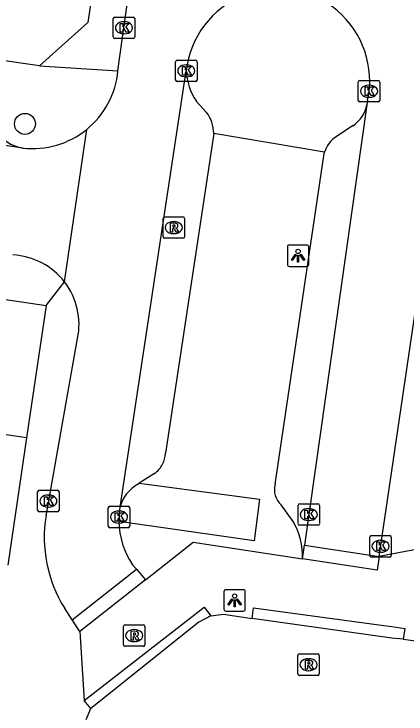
# Model space of a CAD drawing. Extents: x 163686 to 164493, y 382719 to 383870.
# Drawn here: x 163982.4 to 164000.67, y 383055.9 to 383088.49 of the extents above; entities that cross this region are included whole.
import ezdxf

# ---------------------------------------------------------------- set-up
doc = ezdxf.new("R2010")
doc.units = 0
for name, color, linetype in [('IMGEO_Boom', 7, 'Continuous'), ('IMGEO_Groenvoorziening', 7, 'Continuous'), ('IMGEO_Kolk', 7, 'Continuous'), ('IMGEO_Lichtpunt', 7, 'Continuous'), ('IMGEO_Pand', 7, 'Continuous'), ('IMGEO_Parkeervlak_open', 7, 'Continuous'), ('IMGEO_Rijbaan_lokaal_open', 7, 'Continuous'), ('IMGEO_Rioolput', 7, 'Continuous'), ('IMGEO_Voetpad_open', 7, 'Continuous')]:
    doc.layers.add(name, color=color, linetype=linetype)

msp = doc.modelspace()

# ---------------------------------------------------------------- linework, layer by layer
at = {"layer": 'IMGEO_Boom'}
msp.add_circle((163982.914, 383083.372), 0.489, dxfattribs=at)
at = {"layer": 'IMGEO_Groenvoorziening'}
for points in [[(163996.877, 383082.051), (163991.711, 383082.931)], [(163988.239, 383066.641), (163993.84, 383065.897), (163993.591, 383063.961), (163987.293, 383064.864)]]:
    msp.add_lwpolyline(points, dxfattribs=at)
at = {"layer": 'IMGEO_Kolk'}
for p, q in [((163987.025, 383087.42), (163987.025, 383088.272)), ((163987.1, 383088.346), (163987.952, 383088.346)), ((163988.026, 383088.272), (163988.026, 383087.42)), ((163987.513, 383088.126), (163987.538, 383088.126)), ((163987.536, 383087.566), (163987.511, 383087.566)), ((163987.952, 383087.346), (163987.1, 383087.346)), ((163989.929, 383085.415), (163989.929, 383086.267)), ((163990.004, 383086.341), (163990.856, 383086.341)), ((163990.93, 383086.267), (163990.93, 383085.415)), ((163990.417, 383086.121), (163990.442, 383086.121)), ((163990.856, 383085.341), (163990.004, 383085.341)), ((163990.44, 383085.561), (163990.415, 383085.561)), ((163998.445, 383084.466), (163998.445, 383085.318)), ((163998.52, 383085.392), (163999.372, 383085.392)), ((163999.446, 383085.318), (163999.446, 383084.466)), ((163998.933, 383085.172), (163998.958, 383085.172)), ((163999.372, 383084.392), (163998.52, 383084.392)), ((163998.956, 383084.612), (163998.931, 383084.612)), ((163983.503, 383065.386), (163983.503, 383066.238)), ((163983.578, 383066.312), (163984.43, 383066.312)), ((163983.991, 383066.092), (163984.016, 383066.092)), ((163984.504, 383066.238), (163984.504, 383065.386)), ((163984.014, 383065.532), (163983.989, 383065.532)), ((163986.795, 383064.642), (163986.795, 383065.494)), ((163986.87, 383065.568), (163987.722, 383065.568)), ((163987.796, 383065.494), (163987.796, 383064.642)), ((163995.638, 383064.759), (163995.638, 383065.611)), ((163995.713, 383065.685), (163996.565, 383065.685)), ((163996.126, 383065.465), (163996.151, 383065.465)), ((163996.639, 383065.611), (163996.639, 383064.759)), ((163984.43, 383065.312), (163983.578, 383065.312)), ((163987.283, 383065.348), (163987.308, 383065.348)), ((163987.306, 383064.788), (163987.281, 383064.788)), ((163996.149, 383064.905), (163996.124, 383064.905)), ((163987.722, 383064.568), (163986.87, 383064.568)), ((163996.565, 383064.685), (163995.713, 383064.685)), ((163998.98, 383063.28), (163998.98, 383064.132)), ((163999.055, 383064.206), (163999.907, 383064.206)), ((163999.981, 383064.132), (163999.981, 383063.28)), ((163999.468, 383063.986), (163999.493, 383063.986)), ((163999.907, 383063.206), (163999.055, 383063.206)), ((163999.491, 383063.426), (163999.466, 383063.426))]:
    msp.add_line(p, q, dxfattribs=at)
for points in [[(163987.025, 383087.42), (163987.025, 383088.272)], [(163987.1, 383088.346), (163987.952, 383088.346)], [(163988.026, 383088.272), (163988.026, 383087.42)], [(163987.346, 383088.046), (163987.469, 383088.046), (163987.469, 383087.895), (163987.599, 383088.046), (163987.763, 383088.046), (163987.617, 383087.895), (163987.77, 383087.646), (163987.618, 383087.646), (163987.533, 383087.81), (163987.469, 383087.743), (163987.469, 383087.646), (163987.346, 383087.646), (163987.346, 383088.046)], [(163987.952, 383087.346), (163987.1, 383087.346)], [(163989.929, 383085.415), (163989.929, 383086.267)], [(163990.004, 383086.341), (163990.856, 383086.341)], [(163990.93, 383086.267), (163990.93, 383085.415)], [(163990.25, 383086.041), (163990.373, 383086.041), (163990.373, 383085.89), (163990.503, 383086.041), (163990.667, 383086.041), (163990.521, 383085.89), (163990.674, 383085.641), (163990.522, 383085.641), (163990.437, 383085.805), (163990.373, 383085.738), (163990.373, 383085.641), (163990.25, 383085.641), (163990.25, 383086.041)], [(163990.856, 383085.341), (163990.004, 383085.341)], [(163998.445, 383084.466), (163998.445, 383085.318)], [(163998.52, 383085.392), (163999.372, 383085.392)], [(163999.446, 383085.318), (163999.446, 383084.466)], [(163998.766, 383085.092), (163998.889, 383085.092), (163998.889, 383084.941), (163999.019, 383085.092), (163999.183, 383085.092), (163999.037, 383084.941), (163999.19, 383084.692), (163999.038, 383084.692), (163998.953, 383084.856), (163998.889, 383084.789), (163998.889, 383084.692), (163998.766, 383084.692), (163998.766, 383085.092)], [(163999.372, 383084.392), (163998.52, 383084.392)], [(163983.503, 383065.386), (163983.503, 383066.238)], [(163983.578, 383066.312), (163984.43, 383066.312)], [(163984.504, 383066.238), (163984.504, 383065.386)], [(163983.824, 383066.012), (163983.947, 383066.012), (163983.947, 383065.861), (163984.077, 383066.012), (163984.241, 383066.012), (163984.095, 383065.861), (163984.248, 383065.612), (163984.096, 383065.612), (163984.011, 383065.776), (163983.947, 383065.709), (163983.947, 383065.612), (163983.824, 383065.612), (163983.824, 383066.012)], [(163986.795, 383064.642), (163986.795, 383065.494)], [(163986.87, 383065.568), (163987.722, 383065.568)], [(163987.796, 383065.494), (163987.796, 383064.642)], [(163995.638, 383064.759), (163995.638, 383065.611)], [(163995.713, 383065.685), (163996.565, 383065.685)], [(163996.639, 383065.611), (163996.639, 383064.759)], [(163984.43, 383065.312), (163983.578, 383065.312)], [(163987.116, 383065.268), (163987.239, 383065.268), (163987.239, 383065.117), (163987.369, 383065.268), (163987.533, 383065.268), (163987.387, 383065.117), (163987.54, 383064.868), (163987.388, 383064.868), (163987.303, 383065.032), (163987.239, 383064.965), (163987.239, 383064.868), (163987.116, 383064.868), (163987.116, 383065.268)], [(163995.959, 383065.385), (163996.082, 383065.385), (163996.082, 383065.234), (163996.212, 383065.385), (163996.376, 383065.385), (163996.23, 383065.234), (163996.383, 383064.985), (163996.231, 383064.985), (163996.146, 383065.149), (163996.082, 383065.082), (163996.082, 383064.985), (163995.959, 383064.985), (163995.959, 383065.385)], [(163987.722, 383064.568), (163986.87, 383064.568)], [(163996.565, 383064.685), (163995.713, 383064.685)], [(163998.98, 383063.28), (163998.98, 383064.132)], [(163999.055, 383064.206), (163999.907, 383064.206)], [(163999.981, 383064.132), (163999.981, 383063.28)], [(163999.301, 383063.906), (163999.424, 383063.906), (163999.424, 383063.755), (163999.554, 383063.906), (163999.718, 383063.906), (163999.572, 383063.755), (163999.725, 383063.506), (163999.573, 383063.506), (163999.488, 383063.67), (163999.424, 383063.603), (163999.424, 383063.506), (163999.301, 383063.506), (163999.301, 383063.906)], [(163999.907, 383063.206), (163999.055, 383063.206)]]:
    msp.add_lwpolyline(points, dxfattribs=at)
for centre, start, end in [((163987.102, 383088.27), 91.552, 178.448), ((163987.102, 383088.27), 91.552, 178.448), ((163987.95, 383088.27), 1.552, 88.448), ((163987.95, 383088.27), 1.552, 88.448), ((163987.102, 383087.422), 181.552, 268.448), ((163987.102, 383087.422), 181.552, 268.448), ((163987.95, 383087.422), 271.552, 358.448), ((163987.95, 383087.422), 271.552, 358.448), ((163990.006, 383086.265), 91.552, 178.448), ((163990.006, 383086.265), 91.552, 178.448), ((163990.854, 383086.265), 1.552, 88.448), ((163990.854, 383086.265), 1.552, 88.448), ((163990.006, 383085.417), 181.552, 268.448), ((163990.006, 383085.417), 181.552, 268.448), ((163990.854, 383085.417), 271.552, 358.448), ((163990.854, 383085.417), 271.552, 358.448), ((163998.522, 383085.316), 91.552, 178.448), ((163998.522, 383085.316), 91.552, 178.448), ((163999.37, 383085.316), 1.552, 88.448), ((163999.37, 383085.316), 1.552, 88.448), ((163998.522, 383084.468), 181.552, 268.448), ((163998.522, 383084.468), 181.552, 268.448), ((163999.37, 383084.468), 271.552, 358.448), ((163999.37, 383084.468), 271.552, 358.448), ((163983.58, 383066.236), 91.552, 178.448), ((163983.58, 383066.236), 91.552, 178.448), ((163984.428, 383066.236), 1.552, 88.448), ((163984.428, 383066.236), 1.552, 88.448), ((163986.872, 383065.492), 91.552, 178.448), ((163986.872, 383065.492), 91.552, 178.448), ((163987.72, 383065.492), 1.552, 88.448), ((163987.72, 383065.492), 1.552, 88.448), ((163995.715, 383065.609), 91.552, 178.448), ((163995.715, 383065.609), 91.552, 178.448), ((163996.563, 383065.609), 1.552, 88.448), ((163996.563, 383065.609), 1.552, 88.448), ((163983.58, 383065.388), 181.552, 268.448), ((163983.58, 383065.388), 181.552, 268.448), ((163984.428, 383065.388), 271.552, 358.448), ((163984.428, 383065.388), 271.552, 358.448), ((163995.715, 383064.761), 181.552, 268.448), ((163995.715, 383064.761), 181.552, 268.448), ((163996.563, 383064.761), 271.552, 358.448), ((163996.563, 383064.761), 271.552, 358.448), ((163986.872, 383064.644), 181.552, 268.448), ((163986.872, 383064.644), 181.552, 268.448), ((163987.72, 383064.644), 271.552, 358.448), ((163987.72, 383064.644), 271.552, 358.448), ((163999.057, 383064.13), 91.552, 178.448), ((163999.057, 383064.13), 91.552, 178.448), ((163999.905, 383064.13), 1.552, 88.448), ((163999.905, 383064.13), 1.552, 88.448), ((163999.057, 383063.282), 181.552, 268.448), ((163999.057, 383063.282), 181.552, 268.448), ((163999.905, 383063.282), 271.552, 358.448), ((163999.905, 383063.282), 271.552, 358.448)]:
    msp.add_arc(centre, 0.0765, start, end, dxfattribs=at)
for centre, major_axis, ratio, start_param, end_param in [((163987.512, 383087.846), (-0.387, 0.002), 0.722429, 4.712389, 7.853982), ((163987.537, 383087.846), (-0.39, 0.002), 0.717154, 1.570796, 4.712389), ((163990.416, 383085.841), (-0.387, 0.002), 0.722429, 4.712389, 7.853982), ((163990.441, 383085.841), (-0.39, 0.002), 0.717154, 1.570796, 4.712389), ((163998.932, 383084.892), (-0.387, 0.002), 0.722429, 4.712389, 7.853982), ((163998.957, 383084.892), (-0.39, 0.002), 0.717154, 1.570796, 4.712389), ((163983.99, 383065.812), (-0.387, 0.002), 0.722429, 4.712389, 7.853982), ((163984.015, 383065.812), (-0.39, 0.002), 0.717154, 1.570796, 4.712389), ((163996.125, 383065.185), (-0.387, 0.002), 0.722429, 4.712389, 7.853982), ((163996.15, 383065.185), (-0.39, 0.002), 0.717154, 1.570796, 4.712389), ((163987.282, 383065.068), (-0.387, 0.002), 0.722429, 4.712389, 7.853982), ((163987.307, 383065.068), (-0.39, 0.002), 0.717154, 1.570796, 4.712389), ((163999.467, 383063.706), (-0.387, 0.002), 0.722429, 4.712389, 7.853982), ((163999.492, 383063.706), (-0.39, 0.002), 0.717154, 1.570796, 4.712389)]:
    msp.add_ellipse(centre, major_axis=major_axis, ratio=ratio, start_param=start_param, end_param=end_param, dxfattribs=at)
at = {"layer": 'IMGEO_Lichtpunt'}
for p, q in [((163995.141, 383077.637), (163995.141, 383076.83)), ((163995.141, 383077.637), (163995.141, 383076.83)), ((163996.043, 383077.732), (163995.235, 383077.732)), ((163996.043, 383077.732), (163995.235, 383077.732)), ((163996.137, 383076.83), (163996.137, 383077.637)), ((163996.137, 383076.83), (163996.137, 383077.637)), ((163995.235, 383076.736), (163996.043, 383076.736)), ((163995.235, 383076.736), (163996.043, 383076.736)), ((163992.184, 383061.59), (163992.184, 383060.783)), ((163992.184, 383061.59), (163992.184, 383060.783)), ((163993.086, 383061.685), (163992.278, 383061.685)), ((163993.086, 383061.685), (163992.278, 383061.685)), ((163993.18, 383060.783), (163993.18, 383061.59)), ((163993.18, 383060.783), (163993.18, 383061.59)), ((163992.278, 383060.689), (163993.086, 383060.689)), ((163992.278, 383060.689), (163993.086, 383060.689))]:
    msp.add_line(p, q, dxfattribs=at)
for points in [[(163995.515, 383077.301), (163995.554, 383077.273), (163995.366, 383077.011), (163995.328, 383077.038), (163995.515, 383077.301)], [(163995.617, 383077.253), (163995.664, 383077.253), (163995.664, 383076.931), (163995.617, 383076.931), (163995.617, 383077.253)], [(163995.727, 383077.273), (163995.765, 383077.3), (163995.952, 383077.038), (163995.913, 383077.01), (163995.727, 383077.273)], [(163992.558, 383061.254), (163992.597, 383061.226), (163992.409, 383060.964), (163992.371, 383060.991), (163992.558, 383061.254)], [(163992.66, 383061.206), (163992.707, 383061.206), (163992.707, 383060.884), (163992.66, 383060.884), (163992.66, 383061.206)], [(163992.77, 383061.226), (163992.808, 383061.253), (163992.995, 383060.991), (163992.956, 383060.963), (163992.77, 383061.226)]]:
    msp.add_lwpolyline(points, dxfattribs=at)
for centre in [(163995.64, 383077.435), (163992.683, 383061.388)]:
    msp.add_circle(centre, 0.0994, dxfattribs=at)
for centre, start, end in [((163995.235, 383077.637), 90, 180), ((163995.235, 383077.637), 90, 180), ((163996.043, 383077.637), 0, 90), ((163996.043, 383077.637), 0, 90), ((163995.235, 383076.83), 180, 270), ((163995.235, 383076.83), 180, 270), ((163996.043, 383076.83), 270, 0), ((163996.043, 383076.83), 270, 360), ((163992.278, 383061.59), 90, 180), ((163992.278, 383061.59), 90, 180), ((163993.086, 383061.59), 0, 90), ((163993.086, 383061.59), 0, 90), ((163992.278, 383060.783), 180, 270), ((163992.278, 383060.783), 180, 270), ((163993.086, 383060.783), 270, 0), ((163993.086, 383060.783), 270, 360)]:
    msp.add_arc(centre, 0.0946, start, end, dxfattribs=at)
at = {"layer": 'IMGEO_Pand'}
for points in [[(163976.556, 383076.003), (163983.897, 383074.923)], [(163983.897, 383074.923), (163982.99, 383068.76)], [(163982.99, 383068.76), (163974.15, 383070.061)], [(163982.99, 383068.76), (163982.116, 383062.821)]]:
    msp.add_lwpolyline(points, dxfattribs=at)
at = {"layer": 'IMGEO_Parkeervlak_open'}
for points in [[(163991.368, 383083.909), (163990.898, 383084.429)], [(163998.2, 383083.289), (163997.425, 383082.781)], [(163991.711, 383082.931), (163989.459, 383068.037)], [(163994.577, 383066.591), (163996.842, 383081.879), (163996.877, 383082.051)], [(163988.951, 383067.097), (163988.239, 383066.641)], [(163988.177, 383066.601), (163988.239, 383066.641)], [(163995.403, 383064.865), (163994.844, 383065.639)]]:
    msp.add_lwpolyline(points, dxfattribs=at)
for centre, radius, start, end in [((163993.176, 383085.967), 2.748, 182.5462, 214.0321), ((163997.302, 383084.59), 1.581, 304.6088, 348.0925), ((163990.076, 383082.907), 1.635, 0.8498, 37.8033), ((163998.08, 383081.718), 1.249, 121.6656, 164.5444), ((163988.193, 383068.109), 1.268, 333.0123, 356.7282), ((163988.199, 383068.114), 1.265, 306.4834, 332.7039), ((163989.048, 383065.065), 1.766, 119.5576, 165.0237), ((163995.453, 383066.323), 0.916, 163.0057, 228.3279), ((163992.652, 383063.234), 3.198, 357.9368, 30.6602)]:
    msp.add_arc(centre, radius, start, end, dxfattribs=at)
at = {"layer": 'IMGEO_Rijbaan_lokaal_open'}
for points in [[(163987.247, 383085.842), (163987.541, 383087.945), (163988.28, 383093.184), (163988.304, 383093.335)], [(163999.41, 383063.224), (164000, 383067.22), (164003.533, 383091.132)], [(163987.342, 383065.521), (163990.43, 383085.845)], [(163982.824, 383082.244), (163962.422, 383085.238)], [(163998.879, 383084.473), (163998.849, 383084.264)], [(163998.849, 383084.264), (163995.938, 383063.753)], [(163984.756, 383076.015), (163985.79, 383083.116)], [(163983.898, 383065.128), (163985.364, 383073.373)], [(163987.311, 383065.284), (163987.342, 383065.521)], [(163995.848, 383063.119), (163995.938, 383063.753)], [(163995.938, 383063.753), (163999.41, 383063.224)], [(163999.41, 383063.224), (163999.316, 383062.59), (163995.848, 383063.119)], [(163987.926, 383062.844), (163988.107, 383062.634)], [(163985.116, 383060.277), (163988.107, 383062.634)], [(163988.107, 383062.634), (163988.526, 383062.149)], [(163988.526, 383062.149), (163985.466, 383059.738)], [(163985.116, 383060.277), (163984.751, 383060.838)], [(163991.575, 383060.475), (163992.165, 383060.538), (163993.494, 383060.35)], [(163985.466, 383059.738), (163985.116, 383060.277)], [(163991.575, 383060.475), (163991.021, 383060.174), (163985.987, 383056.161)], [(164000.537, 383059.386), (164000, 383059.43), (163993.494, 383060.35)], [(164000.537, 383059.386), (164001.229, 383059.295), (164001.439, 383059.264)], [(163985.771, 383055.634), (163985.987, 383056.161)]]:
    msp.add_lwpolyline(points, dxfattribs=at)
for centre, radius, start, end in [((163994.69, 383085.376), 4.285, 347.8361, 173.7169), ((163983.273, 383086.213), 3.991, 309.0933, 354.6592), ((163983.266, 383086.22), 4, 263.6516, 309.1149), ((163982.192, 383074.03), 3.243, 37.739, 87.1456), ((163982.197, 383074.035), 3.236, 348.1915, 37.7281), ((163990.004, 383064.112), 6.19, 170.5569, 211.9345), ((163990.981, 383064.916), 3.688, 174.2788, 180.8131), ((163990.996, 383064.915), 3.704, 180.7944, 214.004)]:
    msp.add_arc(centre, radius, start, end, dxfattribs=at)
at = {"layer": 'IMGEO_Rioolput'}
for p, q in [((163989.347, 383078.118), (163989.347, 383078.97)), ((163989.422, 383079.044), (163990.274, 383079.044)), ((163989.835, 383078.824), (163989.86, 383078.824)), ((163990.348, 383078.97), (163990.348, 383078.118)), ((163989.858, 383078.264), (163989.833, 383078.264)), ((163990.274, 383078.044), (163989.422, 383078.044)), ((163987.503, 383059.122), (163987.503, 383059.974)), ((163987.578, 383060.048), (163988.43, 383060.048)), ((163988.504, 383059.974), (163988.504, 383059.122)), ((163987.991, 383059.828), (163988.016, 383059.828)), ((163988.014, 383059.268), (163987.989, 383059.268)), ((163988.43, 383059.048), (163987.578, 383059.048)), ((163995.627, 383057.767), (163995.627, 383058.619)), ((163995.702, 383058.693), (163996.554, 383058.693)), ((163996.628, 383058.619), (163996.628, 383057.767)), ((163996.115, 383058.473), (163996.14, 383058.473)), ((163996.138, 383057.913), (163996.113, 383057.913)), ((163996.554, 383057.693), (163995.702, 383057.693))]:
    msp.add_line(p, q, dxfattribs=at)
for points in [[(163989.347, 383078.118), (163989.347, 383078.97)], [(163989.422, 383079.044), (163990.274, 383079.044)], [(163990.348, 383078.97), (163990.348, 383078.118)], [(163989.936, 383078.742), (163989.684, 383078.744), (163989.684, 383078.344)], [(163989.684, 383078.344), (163989.808, 383078.344), (163989.808, 383078.506), (163989.819, 383078.506)], [(163989.862, 383078.663), (163989.808, 383078.663), (163989.808, 383078.582)], [(163989.808, 383078.582), (163989.86, 383078.582)], [(163989.866, 383078.477), (163989.937, 383078.344), (163990.077, 383078.344), (163990.012, 383078.47)], [(163990.274, 383078.044), (163989.422, 383078.044)], [(163987.503, 383059.122), (163987.503, 383059.974)], [(163987.578, 383060.048), (163988.43, 383060.048)], [(163988.504, 383059.974), (163988.504, 383059.122)], [(163988.092, 383059.746), (163987.84, 383059.748), (163987.84, 383059.348)], [(163988.018, 383059.667), (163987.964, 383059.667), (163987.964, 383059.586)], [(163987.964, 383059.586), (163988.016, 383059.586)], [(163987.84, 383059.348), (163987.964, 383059.348), (163987.964, 383059.51), (163987.975, 383059.51)], [(163988.022, 383059.481), (163988.093, 383059.348), (163988.233, 383059.348), (163988.168, 383059.474)], [(163988.43, 383059.048), (163987.578, 383059.048)], [(163995.627, 383057.767), (163995.627, 383058.619)], [(163995.702, 383058.693), (163996.554, 383058.693)], [(163996.628, 383058.619), (163996.628, 383057.767)], [(163996.216, 383058.391), (163995.964, 383058.393), (163995.964, 383057.993)], [(163996.142, 383058.312), (163996.088, 383058.312), (163996.088, 383058.231)], [(163996.088, 383058.231), (163996.14, 383058.231)], [(163995.964, 383057.993), (163996.088, 383057.993), (163996.088, 383058.155), (163996.099, 383058.155)], [(163996.146, 383058.126), (163996.217, 383057.993), (163996.357, 383057.993), (163996.292, 383058.119)], [(163996.554, 383057.693), (163995.702, 383057.693)]]:
    msp.add_lwpolyline(points, dxfattribs=at)
for centre, radius, start, end in [((163989.424, 383078.968), 0.0765, 91.552, 178.448), ((163989.424, 383078.968), 0.0765, 91.552, 178.448), ((163990.272, 383078.968), 0.0765, 1.552, 88.448), ((163990.272, 383078.968), 0.0765, 1.552, 88.448), ((163989.818, 383078.453), 0.0533, 26.0293, 88.6989), ((163989.844, 383078.771), 0.19, 274.7715, 282.9687), ((163989.868, 383078.567), 0.0964, 77.0061, 93.1865), ((163989.882, 383078.624), 0.0378, 276.6634, 79.6772), ((163989.935, 383078.632), 0.109, 350.3612, 89.416), ((163989.933, 383078.632), 0.112, 277.5842, 350.9817), ((163989.917, 383078.417), 0.108, 29.5134, 73.7905), ((163989.424, 383078.12), 0.0765, 181.552, 268.448), ((163989.424, 383078.12), 0.0765, 181.552, 268.448), ((163990.272, 383078.12), 0.0765, 271.552, 358.448), ((163990.272, 383078.12), 0.0765, 271.552, 358.448), ((163987.58, 383059.972), 0.0765, 91.552, 178.448), ((163987.58, 383059.972), 0.0765, 91.552, 178.448), ((163988.428, 383059.972), 0.0765, 1.552, 88.448), ((163988.428, 383059.972), 0.0765, 1.552, 88.448), ((163988, 383059.775), 0.19, 274.7715, 282.9687), ((163988.024, 383059.571), 0.0964, 77.0061, 93.1865), ((163988.038, 383059.628), 0.0378, 276.6634, 79.6772), ((163988.091, 383059.636), 0.109, 350.3612, 89.416), ((163988.089, 383059.636), 0.112, 277.5842, 350.9817), ((163987.974, 383059.457), 0.0533, 26.0293, 88.6989), ((163988.073, 383059.421), 0.108, 29.5134, 73.7905), ((163987.58, 383059.124), 0.0765, 181.552, 268.448), ((163987.58, 383059.124), 0.0765, 181.552, 268.448), ((163988.428, 383059.124), 0.0765, 271.552, 358.448), ((163988.428, 383059.124), 0.0765, 271.552, 358.448), ((163995.704, 383058.617), 0.0765, 91.552, 178.448), ((163995.704, 383058.617), 0.0765, 91.552, 178.448), ((163996.552, 383058.617), 0.0765, 1.552, 88.448), ((163996.552, 383058.617), 0.0765, 1.552, 88.448), ((163996.124, 383058.42), 0.19, 274.7715, 282.9687), ((163996.148, 383058.216), 0.0964, 77.0061, 93.1865), ((163996.162, 383058.273), 0.0378, 276.6634, 79.6772), ((163996.215, 383058.281), 0.109, 350.3612, 89.416), ((163996.213, 383058.281), 0.112, 277.5842, 350.9817), ((163996.098, 383058.102), 0.0533, 26.0293, 88.6989), ((163996.197, 383058.066), 0.108, 29.5134, 73.7905), ((163995.704, 383057.769), 0.0765, 181.552, 268.448), ((163995.704, 383057.769), 0.0765, 181.552, 268.448), ((163996.552, 383057.769), 0.0765, 271.552, 358.448), ((163996.552, 383057.769), 0.0765, 271.552, 358.448)]:
    msp.add_arc(centre, radius, start, end, dxfattribs=at)
for centre, major_axis, ratio, start_param, end_param in [((163989.834, 383078.544), (-0.387, 0.002), 0.722429, 4.712389, 7.853982), ((163989.859, 383078.544), (-0.39, 0.002), 0.717154, 1.570796, 4.712389), ((163987.99, 383059.548), (-0.387, 0.002), 0.722429, 4.712389, 7.853982), ((163988.015, 383059.548), (-0.39, 0.002), 0.717154, 1.570796, 4.712389), ((163996.114, 383058.193), (-0.387, 0.002), 0.722429, 4.712389, 7.853982), ((163996.139, 383058.193), (-0.39, 0.002), 0.717154, 1.570796, 4.712389)]:
    msp.add_ellipse(centre, major_axis=major_axis, ratio=ratio, start_param=start_param, end_param=end_param, dxfattribs=at)
at = {"layer": 'IMGEO_Voetpad_open'}
for points in [[(163989.035, 383116.926), (163990.07, 383116.819), (163985.838, 383088.085), (163983.586, 383086.072)], [(163983.586, 383086.072), (163934.941, 383093.086), (163933.019, 383093.411), (163931.289, 383095.487)], [(163983.586, 383086.072), (163987.247, 383085.842)], [(163983.897, 383074.923), (163984.756, 383076.015)], [(163988.526, 383062.149), (163990.75, 383063.896), (163995.848, 383063.119)], [(164001.464, 383063.621), (163999.41, 383063.224)], [(163985.668, 383056.523), (163991.27, 383060.87), (163991.575, 383060.475)], [(163993.494, 383060.35), (163993.562, 383060.845), (163999.639, 383060.013), (164000, 383059.964), (164000.605, 383059.881), (164000.537, 383059.386)], [(163985.466, 383059.738), (163985.668, 383056.523)], [(163985.987, 383056.161), (163985.668, 383056.523)]]:
    msp.add_lwpolyline(points, dxfattribs=at)
msp.add_arc((163983.111, 383084.056), 1.834, 211.3651, 260.9864, dxfattribs=at)

doc.saveas('drawing.dxf')
